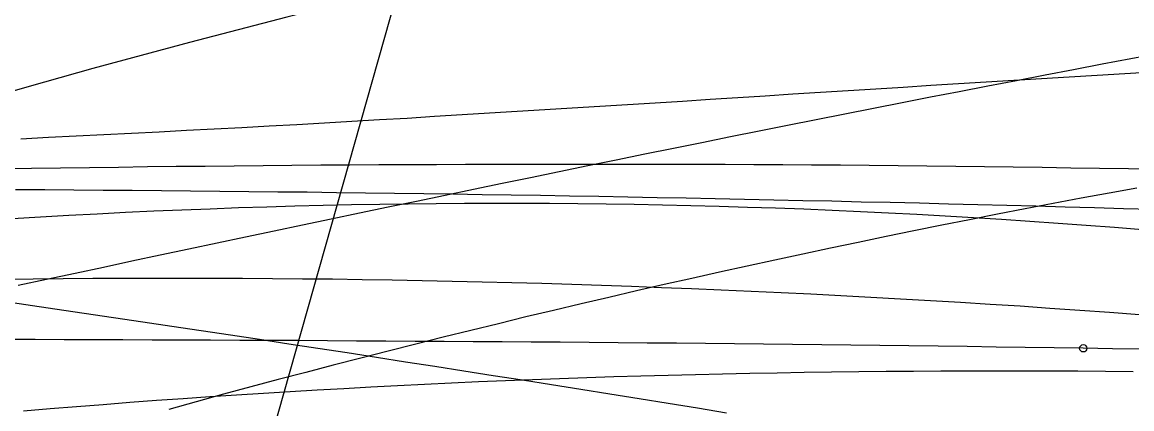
# Model space of a CAD drawing. Extents: x -14 to 1565148, y -25 to 642856.
# Drawn here: x 1564983.62 to 1564996.24, y 636512.72 to 636517.12 of the extents above; entities that cross this region are included whole.
import ezdxf

# ---------------------------------------------------------------- set-up
doc = ezdxf.new("R2010")
doc.units = 0
for name, color, linetype in [('GE_P_Alignment_100_Stations', 7, 'Continuous'), ('MT_P_Drums', 7, 'Continuous'), ('MT_P_Work_Area', 7, 'Continuous'), ('PV_X_COP', 7, 'Continuous'), ('TR_Turning_Path25', 7, 'Continuous'), ('TR_Turning_Path26', 7, 'Continuous'), ('TR_Turning_Path27', 7, 'Continuous'), ('TR_Turning_Path28', 7, 'Continuous'), ('TR_Turning_Path28 - Copy-1', 7, 'Continuous'), ('TR_Turning_Path29', 7, 'Continuous')]:
    doc.layers.add(name, color=color, linetype=linetype)

msp = doc.modelspace()

# ---------------------------------------------------------------- linework, layer by layer
at = {"layer": 'GE_P_Alignment_100_Stations'}
msp.add_lwpolyline([(1564996.479, 636516.549), (1564996.163, 636516.531), (1564995.848, 636516.512), (1564995.532, 636516.494), (1564995.217, 636516.475), (1564994.902, 636516.456), (1564994.587, 636516.436), (1564994.273, 636516.417), (1564993.958, 636516.397), (1564993.644, 636516.377), (1564993.33, 636516.357), (1564993.015, 636516.338), (1564992.701, 636516.318), (1564992.387, 636516.298), (1564992.074, 636516.278), (1564991.76, 636516.258), (1564991.446, 636516.238), (1564991.132, 636516.218), (1564990.819, 636516.199), (1564990.505, 636516.179), (1564990.192, 636516.159), (1564989.878, 636516.14), (1564989.565, 636516.12), (1564989.252, 636516.101), (1564988.938, 636516.082), (1564988.625, 636516.063), (1564988.312, 636516.044), (1564987.998, 636516.025), (1564987.685, 636516.007), (1564987.371, 636515.989), (1564987.058, 636515.971), (1564986.745, 636515.953), (1564986.431, 636515.935), (1564986.117, 636515.918), (1564985.804, 636515.901), (1564985.49, 636515.885), (1564985.177, 636515.869), (1564984.863, 636515.853), (1564984.549, 636515.838), (1564984.235, 636515.822), (1564983.921, 636515.806), (1564983.606, 636515.788)], dxfattribs=at)
at = {"layer": 'MT_P_Drums'}
msp.add_lwpolyline([(1564983.404, 636514.197), (1564983.744, 636514.201), (1564984.085, 636514.204), (1564984.425, 636514.207), (1564984.765, 636514.209), (1564985.106, 636514.21), (1564985.446, 636514.21), (1564985.787, 636514.209), (1564986.127, 636514.208), (1564986.468, 636514.205), (1564986.808, 636514.202), (1564987.149, 636514.199), (1564987.489, 636514.194), (1564987.829, 636514.189), (1564988.17, 636514.182), (1564988.51, 636514.175), (1564988.851, 636514.168), (1564989.191, 636514.159), (1564989.531, 636514.15), (1564989.872, 636514.14), (1564990.212, 636514.129), (1564990.552, 636514.117), (1564990.892, 636514.104), (1564991.233, 636514.091), (1564991.573, 636514.077), (1564991.913, 636514.062), (1564992.253, 636514.046), (1564992.593, 636514.03), (1564992.933, 636514.012), (1564993.273, 636513.994), (1564993.613, 636513.975), (1564993.953, 636513.956), (1564994.293, 636513.935), (1564994.632, 636513.914), (1564994.972, 636513.892), (1564995.312, 636513.869), (1564995.652, 636513.845), (1564995.991, 636513.821), (1564996.331, 636513.796)], dxfattribs=at)
at = {"layer": 'MT_P_Work_Area'}
msp.add_lwpolyline([(1564996.531, 636515.444), (1564996.204, 636515.45), (1564995.877, 636515.455), (1564995.55, 636515.46), (1564995.223, 636515.465), (1564994.895, 636515.47), (1564994.568, 636515.474), (1564994.24, 636515.478), (1564993.913, 636515.482), (1564993.585, 636515.485), (1564993.257, 636515.488), (1564992.929, 636515.491), (1564992.601, 636515.493), (1564992.273, 636515.495), (1564991.945, 636515.497), (1564991.617, 636515.499), (1564991.289, 636515.5), (1564990.961, 636515.501), (1564990.633, 636515.501), (1564990.304, 636515.502), (1564989.976, 636515.502), (1564989.647, 636515.502), (1564989.319, 636515.501), (1564988.99, 636515.5), (1564988.662, 636515.5), (1564988.333, 636515.498), (1564988.004, 636515.497), (1564987.676, 636515.495), (1564987.347, 636515.493), (1564987.018, 636515.491), (1564986.689, 636515.488), (1564986.36, 636515.485), (1564986.031, 636515.482), (1564985.702, 636515.479), (1564985.373, 636515.476), (1564985.044, 636515.472), (1564984.715, 636515.468), (1564984.386, 636515.464), (1564984.056, 636515.46), (1564983.727, 636515.455), (1564983.398, 636515.45)], dxfattribs=at)
at = {"layer": 'PV_X_COP'}
msp.add_line((1564995.153, 636543.13), (1564982.749, 636499.312), dxfattribs=at)
at = {"layer": 'TR_Turning_Path25'}
msp.add_lwpolyline([(1564983.509, 636514.885), (1564983.83, 636514.905), (1564984.152, 636514.923), (1564984.473, 636514.941), (1564984.794, 636514.957), (1564985.116, 636514.972), (1564985.437, 636514.986), (1564985.758, 636514.998), (1564986.08, 636515.01), (1564986.402, 636515.02), (1564986.723, 636515.029), (1564987.045, 636515.037), (1564987.366, 636515.044), (1564987.688, 636515.05), (1564988.01, 636515.054), (1564988.331, 636515.058), (1564988.653, 636515.06), (1564988.975, 636515.061), (1564989.297, 636515.061), (1564989.618, 636515.059), (1564989.94, 636515.057), (1564990.262, 636515.053), (1564990.583, 636515.048), (1564990.905, 636515.042), (1564991.227, 636515.035), (1564991.548, 636515.027), (1564991.87, 636515.017), (1564992.191, 636515.006), (1564992.513, 636514.995), (1564992.834, 636514.982), (1564993.156, 636514.967), (1564993.477, 636514.952), (1564993.798, 636514.935), (1564994.12, 636514.918), (1564994.441, 636514.899), (1564994.762, 636514.879), (1564995.083, 636514.858), (1564995.404, 636514.835), (1564995.725, 636514.812), (1564996.046, 636514.787), (1564996.366, 636514.761)], dxfattribs=at)
msp.add_arc((1564989.087, 636426.565), 91.716, 76.77078, 136.7592, dxfattribs=at)
at = {"layer": 'TR_Turning_Path26'}
msp.add_arc((1564687.665, 635201.082), 1339.15, 76.807395, 79.913822, dxfattribs=at)
at = {"layer": 'TR_Turning_Path27'}
msp.add_lwpolyline([(1564983.635, 636512.699), (1564983.937, 636512.725), (1564984.239, 636512.75), (1564984.542, 636512.774), (1564984.845, 636512.797), (1564985.148, 636512.82), (1564985.451, 636512.842), (1564985.755, 636512.863), (1564986.059, 636512.883), (1564986.364, 636512.902), (1564986.668, 636512.921), (1564986.974, 636512.939), (1564987.279, 636512.956), (1564987.585, 636512.973), (1564987.891, 636512.989), (1564988.197, 636513.004), (1564988.504, 636513.018), (1564988.811, 636513.032), (1564989.119, 636513.045), (1564989.426, 636513.057), (1564989.734, 636513.068), (1564990.042, 636513.079), (1564990.351, 636513.089), (1564990.659, 636513.098), (1564990.968, 636513.107), (1564991.278, 636513.115), (1564991.587, 636513.122), (1564991.897, 636513.129), (1564992.207, 636513.134), (1564992.517, 636513.139), (1564992.827, 636513.144), (1564993.138, 636513.148), (1564993.449, 636513.151), (1564993.76, 636513.153), (1564994.071, 636513.155), (1564994.383, 636513.156), (1564994.695, 636513.156), (1564995.007, 636513.156), (1564995.319, 636513.155), (1564995.631, 636513.154), (1564995.944, 636513.151), (1564996.257, 636513.148)], dxfattribs=at)
at = {"layer": 'TR_Turning_Path28'}
for points in [[(1564996.48, 636514.989), (1564996.148, 636514.998), (1564995.817, 636515.007), (1564995.485, 636515.016), (1564995.153, 636515.025), (1564994.822, 636515.034), (1564994.49, 636515.042), (1564994.159, 636515.051), (1564993.827, 636515.059), (1564993.495, 636515.067), (1564993.164, 636515.074), (1564992.832, 636515.082), (1564992.5, 636515.089), (1564992.169, 636515.096), (1564991.837, 636515.103), (1564991.505, 636515.11), (1564991.174, 636515.116), (1564990.842, 636515.123), (1564990.51, 636515.129), (1564990.179, 636515.135), (1564989.847, 636515.141), (1564989.515, 636515.146), (1564989.184, 636515.152), (1564988.852, 636515.157), (1564988.52, 636515.162), (1564988.189, 636515.166), (1564987.857, 636515.171), (1564987.525, 636515.175), (1564987.194, 636515.18), (1564986.862, 636515.184), (1564986.53, 636515.187), (1564986.199, 636515.191), (1564985.867, 636515.195), (1564985.535, 636515.198), (1564985.203, 636515.201), (1564984.872, 636515.204), (1564984.54, 636515.206), (1564984.208, 636515.209), (1564983.877, 636515.211), (1564983.545, 636515.213)], [(1564995.691, 636513.411), (1564995.361, 636513.416), (1564995.03, 636513.421), (1564994.7, 636513.425), (1564994.369, 636513.43), (1564994.039, 636513.435), (1564993.708, 636513.439), (1564993.377, 636513.443), (1564993.046, 636513.447), (1564992.716, 636513.451), (1564992.385, 636513.455), (1564992.054, 636513.458), (1564991.723, 636513.462), (1564991.393, 636513.465), (1564991.062, 636513.468), (1564990.731, 636513.471), (1564990.401, 636513.474), (1564990.07, 636513.477), (1564989.74, 636513.479), (1564989.409, 636513.482), (1564989.079, 636513.484), (1564988.749, 636513.486), (1564988.419, 636513.488), (1564988.089, 636513.49), (1564987.757, 636513.492), (1564987.425, 636513.494), (1564987.092, 636513.496), (1564986.76, 636513.498), (1564986.428, 636513.499), (1564986.095, 636513.501), (1564985.763, 636513.503), (1564985.43, 636513.504), (1564985.098, 636513.505), (1564984.765, 636513.507), (1564984.432, 636513.508), (1564984.099, 636513.509), (1564983.766, 636513.511), (1564983.433, 636513.512)], [(1564996.353, 636513.4), (1564996.022, 636513.405), (1564995.691, 636513.411)]]:
    msp.add_lwpolyline(points, dxfattribs=at)
msp.add_circle((1564995.691, 636513.411), 0.0417, dxfattribs=at)
msp.add_circle((1564995.691, 636513.411), 0.0417, dxfattribs=at)
at = {"layer": 'TR_Turning_Path28 - Copy-1'}
msp.add_lwpolyline([(1564991.633, 636512.675), (1564991.301, 636512.729), (1564990.969, 636512.783), (1564990.637, 636512.836), (1564990.305, 636512.889), (1564989.974, 636512.942), (1564989.642, 636512.995), (1564989.31, 636513.048), (1564988.978, 636513.1), (1564988.646, 636513.152), (1564988.313, 636513.204), (1564987.981, 636513.255), (1564987.649, 636513.307), (1564987.317, 636513.358), (1564986.985, 636513.409), (1564986.652, 636513.459), (1564986.32, 636513.51), (1564985.988, 636513.56), (1564985.655, 636513.61), (1564985.323, 636513.66), (1564984.991, 636513.709), (1564984.658, 636513.759), (1564984.326, 636513.808), (1564983.993, 636513.857), (1564983.66, 636513.905), (1564983.328, 636513.954)], dxfattribs=at)
msp.add_arc((1564913.591, 636033.323), 481.666, 78.50755, 86.20032, dxfattribs=at)
at = {"layer": 'TR_Turning_Path29'}
for points in [[(1564996.558, 636516.761), (1564996.232, 636516.701), (1564995.907, 636516.639), (1564995.581, 636516.578), (1564995.256, 636516.516), (1564994.93, 636516.453), (1564994.605, 636516.391), (1564994.279, 636516.328), (1564993.954, 636516.265), (1564993.629, 636516.201), (1564993.303, 636516.137), (1564992.978, 636516.073), (1564992.653, 636516.008), (1564992.328, 636515.944), (1564992.003, 636515.879), (1564991.678, 636515.813), (1564991.353, 636515.748), (1564991.028, 636515.682), (1564990.703, 636515.616), (1564990.378, 636515.55), (1564990.053, 636515.484), (1564989.729, 636515.417), (1564989.404, 636515.35), (1564989.08, 636515.283), (1564988.755, 636515.216), (1564988.431, 636515.149), (1564988.106, 636515.081), (1564987.782, 636515.014), (1564987.458, 636514.946), (1564987.134, 636514.878), (1564986.81, 636514.81), (1564986.486, 636514.742), (1564986.162, 636514.674), (1564985.838, 636514.606), (1564985.515, 636514.537), (1564985.191, 636514.469), (1564984.867, 636514.4), (1564984.544, 636514.331), (1564984.221, 636514.263), (1564983.897, 636514.194), (1564983.574, 636514.125)], [(1564996.301, 636515.232), (1564995.984, 636515.174), (1564995.666, 636515.116), (1564995.349, 636515.056), (1564995.031, 636514.995), (1564994.714, 636514.934), (1564994.398, 636514.872), (1564994.081, 636514.809), (1564993.764, 636514.745), (1564993.448, 636514.681), (1564993.132, 636514.615), (1564992.816, 636514.549), (1564992.5, 636514.482), (1564992.184, 636514.414), (1564991.868, 636514.346), (1564991.553, 636514.276), (1564991.238, 636514.206), (1564990.923, 636514.135), (1564990.608, 636514.063), (1564990.294, 636513.99), (1564989.979, 636513.917), (1564989.665, 636513.842), (1564989.351, 636513.767), (1564989.037, 636513.691), (1564988.723, 636513.615), (1564988.41, 636513.537), (1564988.097, 636513.459), (1564987.783, 636513.38), (1564987.471, 636513.3), (1564987.158, 636513.219), (1564986.846, 636513.137), (1564986.533, 636513.055), (1564986.221, 636512.972), (1564985.91, 636512.888), (1564985.598, 636512.803), (1564985.287, 636512.717)]]:
    msp.add_lwpolyline(points, dxfattribs=at)
msp.add_arc((1565018.671, 636391.904), 129.304, 86.34072, 118.81406, dxfattribs=at)

doc.saveas('drawing.dxf')
